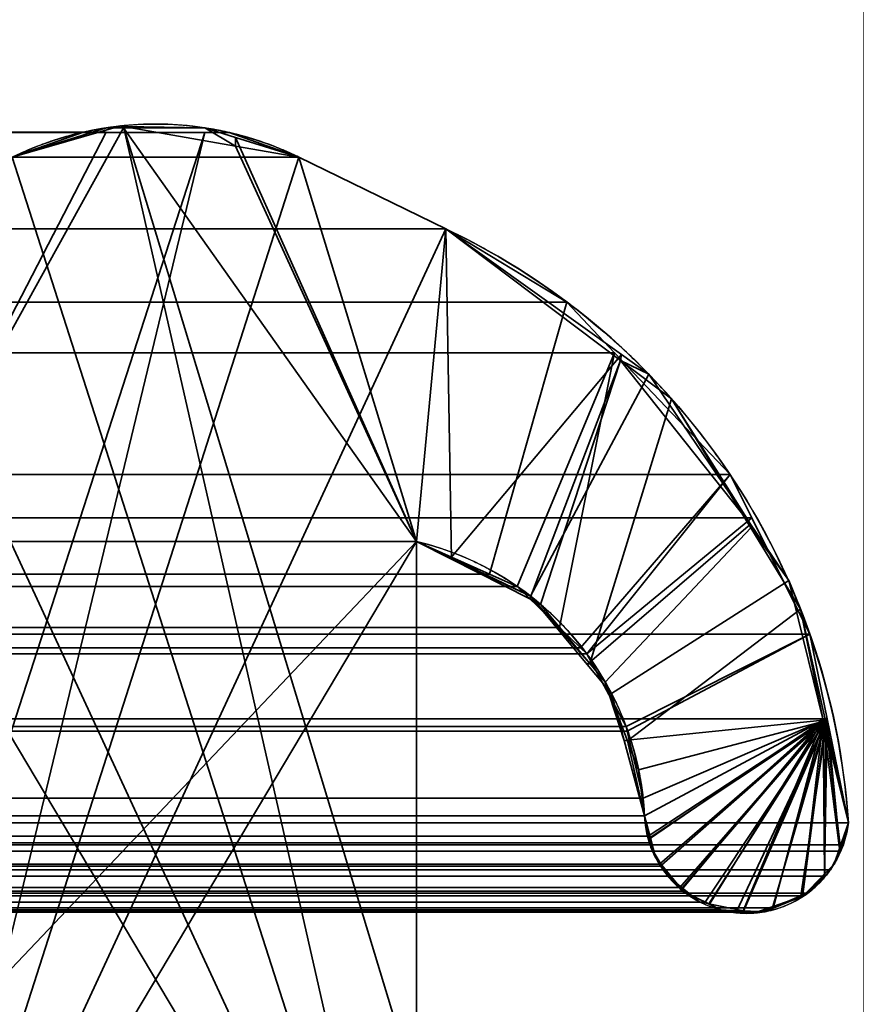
# Model space of a CAD drawing. Header units: millimetres. Extents: x -490 to 6690, y -115 to 152.
# Tile 695 of 1056: x 3406.59 to 3408.98, y 8.44 to 11.25. Entities that reach past the tile are written whole.
import ezdxf

# ---------------------------------------------------------------- set-up
doc = ezdxf.new("R2010")
doc.units = ezdxf.units.MM
doc.layers.add('151', color=253, linetype='Continuous')

# ---------------------------------------------------------------- blocks, each defined once
blk = doc.blocks.new('UG_SURFACE_003')
at = {"layer": '151', "color": 252, "linetype": 'Continuous', "lineweight": 35}
for points in [[(3589.9999, -6.2, 2202.5001), (3589.9999, 133.2, 2202.5001), (2410.0001, 133.2, 2202.5001), (2410.0001, -6.2, 2202.5001)], [(2559.9999, -6.2, 2052.5), (2559.9999, 133.2, 2052.5), (3440.0001, 133.2, 2052.5), (3440.0001, -6.2, 2052.5)]]:
    blk.add_3dface(points, dxfattribs=at)
blk = doc.blocks.new('UG_SURFACE_205')
at = {"layer": '151', "color": 254, "linetype": 'Continuous', "lineweight": 35}
for points in [[(3425.2501, -10, 2032.7499), (3425.2501, 136.75, 2032.7499), (2574.7499, 136.75, 2032.7499), (2574.7499, -10, 2032.7499)], [(3417.5, 21, 2025.0001), (3417.5, -8, 2025.0001), (2582.5, -8, 2025.0001), (2582.5, 21, 2025.0001)], [(3413.0001, 5, 2020.4999), (3413.0001, 21, 2020.4999), (2586.9999, 21, 2020.4999), (2586.9999, 5, 2020.4999)], [(3408.9999, 13, 2016.5), (3408.9999, 5, 2016.5), (2591.0001, 5, 2016.5), (2591.0001, 13, 2016.5)]]:
    blk.add_3dface(points, dxfattribs=at)
blk = doc.blocks.new('UG_SURFACE_208')
at = {"layer": '151', "color": 254, "linetype": 'Continuous', "lineweight": 35}
for points in [[(3401.2978, 132.0496, 2008.7976), (3401.2499, 131.75, 2008.75), (3401.2499, 5, 2008.75), (3413.0001, 106, 2020.4999)], [(3405, 13, 2012.5), (3413.0001, 106, 2020.4999), (3401.2499, 5, 2008.75)]]:
    blk.add_3dface(points, dxfattribs=at)
blk = doc.blocks.new('UG_SURFACE_231')
at = {"layer": '151', "color": 14, "linetype": 'Continuous', "lineweight": 35}
for points in [[(3417.3, -10, 2024.8001), (3417.3, 19, 2024.8001), (2582.7, 19, 2024.8001), (2582.7, -10, 2024.8001)], [(3413.25, 16.25, 2020.75), (3413.25, -22, 2020.75), (2586.75, -22, 2020.75), (2586.75, 16.25, 2020.75)]]:
    blk.add_3dface(points, dxfattribs=at)
blk = doc.blocks.new('UG_SURFACE_232')
at = {"layer": '151', "color": 7, "linetype": 'Continuous', "lineweight": 35}
for points in [[(2586.75, 16, 2020.75), (2586.75, -22, 2020.75), (3413.25, -22, 2020.75), (3413.25, 16, 2020.75)], [(3413.0001, 16, 2020.4999), (3413.0001, -22, 2020.4999), (2586.9999, -22, 2020.4999), (2586.9999, 16, 2020.4999)]]:
    blk.add_3dface(points, dxfattribs=at)
blk = doc.blocks.new('UG_SURFACE_238')
at = {"layer": '151', "color": 253, "linetype": 'Continuous', "lineweight": 35}
for points in [[(2592.612, 10.853, 2014.888), (3407.388, 10.853, 2014.888), (3407.1887, 10.9236, 2014.6887)], [(2592.8113, 10.9236, 2014.6887), (2592.612, 10.853, 2014.888), (3407.1887, 10.9236, 2014.6887)], [(3407.1887, 10.9236, 2014.6887), (3407.12, 10.9237, 2014.6201), (2592.88, 10.9237, 2014.6201), (2592.8113, 10.9236, 2014.6887)], [(2592.88, 10.9237, 2014.6201), (3407.12, 10.9237, 2014.6201), (3406.8387, 10.9244, 2014.3387), (2593.1613, 10.9244, 2014.3387)], [(2593.226, 10.9245, 2014.2741), (2593.1613, 10.9244, 2014.3387), (3406.8387, 10.9244, 2014.3387)], [(2593.226, 10.9245, 2014.2741), (3406.8387, 10.9244, 2014.3387), (3406.774, 10.9245, 2014.2741)], [(3406.774, 10.9245, 2014.2741), (2593.4293, 10.853, 2014.0705), (2593.226, 10.9245, 2014.2741)], [(3406.774, 10.9245, 2014.2741), (3406.5707, 10.853, 2014.0705), (2593.4293, 10.853, 2014.0705)], [(3406.5707, 10.853, 2014.0705), (3406.774, 10.9245, 2014.2741), (3406.8387, 10.9244, 2014.3387), (3406.235, 9.7575, 2013.7351)], [(3406.235, 8.1895, 2013.7351), (3406.235, 9.7575, 2013.7351), (3406.8387, 10.9244, 2014.3387), (3407.12, 10.9237, 2014.6201)], [(3406.235, 7.26, 2013.7351), (3407.12, 10.9237, 2014.6201), (3407.1887, 10.9236, 2014.6887), (3407.388, 10.853, 2014.888)], [(3407.12, 10.9237, 2014.6201), (3406.235, 7.26, 2013.7351), (3406.235, 8.1895, 2013.7351)], [(2592.612, 10.853, 2014.888), (2592.1929, 10.6485, 2015.3072), (3407.8071, 10.6485, 2015.3072), (3407.388, 10.853, 2014.888)], [(3407.388, 10.853, 2014.888), (3407.8071, 10.6485, 2015.3072), (3406.235, 7.26, 2013.7351)], [(3408.1516, 10.44, 2015.6517), (3407.8071, 10.6485, 2015.3072), (2592.1929, 10.6485, 2015.3072), (2591.8484, 10.44, 2015.6517)], [(3406.235, 7.26, 2013.7351), (3407.8071, 10.6485, 2015.3072), (3407.7232, 9.7575, 2015.223)], [(3407.9313, 9.6648, 2015.4314), (3407.7232, 9.7575, 2015.223), (3407.8071, 10.6485, 2015.3072), (3408.1516, 10.44, 2015.6517)], [(2591.8484, 10.44, 2015.6517), (2591.7118, 10.2958, 2015.7883), (3408.2882, 10.2958, 2015.7883)], [(2591.8484, 10.44, 2015.6517), (3408.2882, 10.2958, 2015.7883), (3408.1516, 10.44, 2015.6517)], [(3408.1516, 10.44, 2015.6517), (3408.2882, 10.2958, 2015.7883), (3408.0107, 9.6295, 2015.5108), (3407.9313, 9.6648, 2015.4314)], [(3408.6175, 9.9482, 2016.1176), (3408.2882, 10.2958, 2015.7883), (2591.7118, 10.2958, 2015.7883), (2591.3825, 9.9482, 2016.1176)], [(3408.1314, 9.5124, 2015.6312), (3408.0107, 9.6295, 2015.5108), (3408.2882, 10.2958, 2015.7883)], [(3408.191, 9.4543, 2015.691), (3408.1314, 9.5124, 2015.6312), (3408.2882, 10.2958, 2015.7883), (3408.6175, 9.9482, 2016.1176)], [(2591.321, 9.8251, 2016.1791), (3408.679, 9.8251, 2016.1791), (3408.6175, 9.9482, 2016.1176)], [(2591.3825, 9.9482, 2016.1176), (2591.321, 9.8251, 2016.1791), (3408.6175, 9.9482, 2016.1176)], [(3408.6175, 9.9482, 2016.1176), (3408.2091, 9.4368, 2015.7092), (3408.191, 9.4543, 2015.691)], [(3408.2091, 9.4368, 2015.7092), (3408.6175, 9.9482, 2016.1176), (3408.679, 9.8251, 2016.1791)], [(3408.8447, 9.4937, 2016.3448), (3408.679, 9.8251, 2016.1791), (2591.321, 9.8251, 2016.1791), (2591.1553, 9.4937, 2016.3448)], [(3408.679, 9.8251, 2016.1791), (3408.8447, 9.4937, 2016.3448), (3408.3211, 9.2299, 2015.821), (3408.2091, 9.4368, 2015.7092)], [(2592.2768, 9.7575, 2015.223), (3407.7232, 9.7575, 2015.223), (3407.9313, 9.6648, 2015.4314), (2592.0687, 9.6648, 2015.4314)], [(2592.2768, 9.7575, 2015.223), (2592.2768, 8.1895, 2015.223), (3407.7232, 8.1895, 2015.223), (3407.7232, 9.7575, 2015.223)], [(3406.235, 7.26, 2013.7351), (3407.7232, 9.7575, 2015.223), (3407.7232, 8.1895, 2015.223)], [(2591.9893, 9.6295, 2015.5108), (2592.0687, 9.6648, 2015.4314), (3407.9313, 9.6648, 2015.4314), (3408.0107, 9.6295, 2015.5108)], [(3408.0107, 9.6295, 2015.5108), (2591.8686, 9.5124, 2015.6312), (2591.9893, 9.6295, 2015.5108)], [(3408.0107, 9.6295, 2015.5108), (3408.1314, 9.5124, 2015.6312), (2591.8686, 9.5124, 2015.6312)], [(2591.1553, 9.4937, 2016.3448), (2591.1059, 9.2518, 2016.3941), (3408.8941, 9.2518, 2016.3941)], [(2591.1553, 9.4937, 2016.3448), (3408.8941, 9.2518, 2016.3941), (3408.8447, 9.4937, 2016.3448)], [(2591.8686, 9.5124, 2015.6312), (3408.1314, 9.5124, 2015.6312), (3408.191, 9.4543, 2015.691), (2591.809, 9.4543, 2015.691)], [(3408.324, 9.217, 2015.8241), (3408.3211, 9.2299, 2015.821), (3408.8447, 9.4937, 2016.3448)], [(3408.8447, 9.4937, 2016.3448), (3408.8941, 9.2518, 2016.3941), (3408.3691, 9.0261, 2015.8691), (3408.324, 9.217, 2015.8241)], [(2591.676, 9.217, 2015.8241), (3408.2091, 9.4368, 2015.7092), (3408.3211, 9.2299, 2015.821)], [(3408.2091, 9.4368, 2015.7092), (2591.676, 9.217, 2015.8241), (2591.6789, 9.2299, 2015.821)], [(2591.6789, 9.2299, 2015.821), (2591.7909, 9.4368, 2015.7092), (3408.2091, 9.4368, 2015.7092)], [(2591.7909, 9.4368, 2015.7092), (2591.809, 9.4543, 2015.691), (3408.191, 9.4543, 2015.691), (3408.2091, 9.4368, 2015.7092)], [(2591.0454, 8.9555, 2016.4545), (3408.9546, 8.9555, 2016.4545), (3408.8941, 9.2518, 2016.3941), (2591.1059, 9.2518, 2016.3941)], [(3408.3838, 8.9175, 2015.8837), (3408.3731, 8.9755, 2015.8732), (3408.3691, 9.0261, 2015.8691), (3408.8941, 9.2518, 2016.3941)], [(3408.4163, 8.8372, 2015.9163), (3408.3874, 8.8981, 2015.8873), (3408.3838, 8.9175, 2015.8837), (3408.8941, 9.2518, 2016.3941)], [(3408.8941, 9.2518, 2016.3941), (3408.4742, 8.7707, 2015.9743), (3408.4187, 8.8321, 2015.9187), (3408.4163, 8.8372, 2015.9163)], [(3408.5467, 8.7288, 2016.0468), (3408.4835, 8.7605, 2015.9833), (3408.4742, 8.7707, 2015.9743), (3408.8941, 9.2518, 2016.3941)], [(3408.6368, 8.7044, 2016.1369), (3408.5906, 8.707, 2016.0904), (3408.5467, 8.7288, 2016.0468), (3408.8941, 9.2518, 2016.3941)], [(3408.8941, 9.2518, 2016.3941), (3408.6554, 8.7034, 2016.1555), (3408.6368, 8.7044, 2016.1369)], [(3408.8941, 9.2518, 2016.3941), (3408.7379, 8.7133, 2016.238), (3408.7069, 8.7005, 2016.207), (3408.6554, 8.7034, 2016.1555)], [(3408.8941, 9.2518, 2016.3941), (3408.8192, 8.7469, 2016.319), (3408.7379, 8.7133, 2016.238)], [(3408.8941, 9.2518, 2016.3941), (3408.8862, 8.8036, 2016.386), (3408.8385, 8.755, 2016.3386), (3408.8192, 8.7469, 2016.319)], [(3408.931, 8.8751, 2016.4309), (3408.9034, 8.8214, 2016.4034), (3408.8862, 8.8036, 2016.386), (3408.8941, 9.2518, 2016.3941)], [(3408.8941, 9.2518, 2016.3941), (3408.9546, 8.9555, 2016.4545), (3408.9403, 8.8931, 2016.4402), (3408.931, 8.8751, 2016.4309)], [(2591.6309, 9.0263, 2015.8691), (2591.676, 9.217, 2015.8241), (3408.324, 9.217, 2015.8241), (3408.3691, 9.0261, 2015.8691)], [(3408.3211, 9.2299, 2015.821), (3408.324, 9.217, 2015.8241), (2591.676, 9.217, 2015.8241)], [(3408.3731, 8.9755, 2015.8732), (2591.6269, 8.9755, 2015.8732), (2591.6309, 9.0263, 2015.8691)], [(3408.3691, 9.0261, 2015.8691), (3408.3731, 8.9755, 2015.8732), (2591.6309, 9.0263, 2015.8691)], [(3408.9546, 8.9555, 2016.4545), (2591.0454, 8.9555, 2016.4545), (2591.0597, 8.8931, 2016.4402)], [(3408.9403, 8.8931, 2016.4402), (3408.9546, 8.9555, 2016.4545), (2591.0597, 8.8931, 2016.4402)], [(3408.3731, 8.9755, 2015.8732), (3408.3838, 8.9175, 2015.8837), (2591.6162, 8.9175, 2015.8837), (2591.6269, 8.9755, 2015.8732)], [(2591.6126, 8.8981, 2015.8873), (3408.3838, 8.9175, 2015.8837), (3408.3874, 8.8981, 2015.8873)], [(2591.6126, 8.8981, 2015.8873), (2591.6162, 8.9175, 2015.8837), (3408.3838, 8.9175, 2015.8837)], [(2591.0597, 8.8931, 2016.4402), (2591.069, 8.8751, 2016.4309), (3408.931, 8.8751, 2016.4309), (3408.9403, 8.8931, 2016.4402)], [(3408.931, 8.8751, 2016.4309), (2591.069, 8.8751, 2016.4309), (2591.0966, 8.8214, 2016.4034)], [(3408.9034, 8.8214, 2016.4034), (3408.931, 8.8751, 2016.4309), (2591.0966, 8.8214, 2016.4034)], [(3408.3874, 8.8981, 2015.8873), (2591.5837, 8.8372, 2015.9163), (2591.6126, 8.8981, 2015.8873)], [(3408.3874, 8.8981, 2015.8873), (3408.4163, 8.8372, 2015.9163), (2591.5837, 8.8372, 2015.9163)], [(2591.0966, 8.8214, 2016.4034), (2591.1138, 8.8036, 2016.386), (3408.8862, 8.8036, 2016.386), (3408.9034, 8.8214, 2016.4034)], [(3408.4187, 8.8321, 2015.9187), (2591.5258, 8.7707, 2015.9743), (2591.5813, 8.8321, 2015.9187)], [(3408.4187, 8.8321, 2015.9187), (3408.4742, 8.7707, 2015.9743), (2591.5258, 8.7707, 2015.9743)], [(2591.5813, 8.8321, 2015.9187), (3408.4163, 8.8372, 2015.9163), (3408.4187, 8.8321, 2015.9187)], [(2591.5813, 8.8321, 2015.9187), (2591.5837, 8.8372, 2015.9163), (3408.4163, 8.8372, 2015.9163)], [(3408.8385, 8.755, 2016.3386), (2591.1138, 8.8036, 2016.386), (2591.1615, 8.755, 2016.3386)], [(3408.8385, 8.755, 2016.3386), (3408.8862, 8.8036, 2016.386), (2591.1138, 8.8036, 2016.386)], [(3408.4835, 8.7605, 2015.9833), (2591.4533, 8.7288, 2016.0468), (2591.5165, 8.7605, 2015.9833)], [(3408.4835, 8.7605, 2015.9833), (3408.5467, 8.7288, 2016.0468), (2591.4533, 8.7288, 2016.0468)], [(2591.5165, 8.7605, 2015.9833), (3408.4742, 8.7707, 2015.9743), (3408.4835, 8.7605, 2015.9833)], [(2591.5165, 8.7605, 2015.9833), (2591.5258, 8.7707, 2015.9743), (3408.4742, 8.7707, 2015.9743)], [(2591.1615, 8.755, 2016.3386), (2591.1808, 8.7469, 2016.319), (3408.8192, 8.7469, 2016.319), (3408.8385, 8.755, 2016.3386)], [(2591.2621, 8.7133, 2016.238), (3408.7379, 8.7133, 2016.238), (3408.8192, 8.7469, 2016.319), (2591.1808, 8.7469, 2016.319)], [(3408.7069, 8.7005, 2016.207), (2591.2621, 8.7133, 2016.238), (2591.2931, 8.7005, 2016.207)], [(3408.7069, 8.7005, 2016.207), (3408.7379, 8.7133, 2016.238), (2591.2621, 8.7133, 2016.238)], [(2591.2931, 8.7005, 2016.207), (2591.3446, 8.7034, 2016.1555), (3408.6554, 8.7034, 2016.1555), (3408.7069, 8.7005, 2016.207)], [(2591.3632, 8.7044, 2016.1369), (3408.6368, 8.7044, 2016.1369), (3408.6554, 8.7034, 2016.1555), (2591.3446, 8.7034, 2016.1555)], [(3408.5906, 8.707, 2016.0904), (2591.3632, 8.7044, 2016.1369), (2591.4094, 8.707, 2016.0904)], [(3408.5906, 8.707, 2016.0904), (3408.6368, 8.7044, 2016.1369), (2591.3632, 8.7044, 2016.1369)], [(2591.4094, 8.707, 2016.0904), (3408.5467, 8.7288, 2016.0468), (3408.5906, 8.707, 2016.0904)], [(2591.4094, 8.707, 2016.0904), (2591.4533, 8.7288, 2016.0468), (3408.5467, 8.7288, 2016.0468)]]:
    blk.add_3dface(points, dxfattribs=at)
blk = doc.blocks.new('UG_SURFACE_239')
at = {"layer": '151', "color": 253, "linetype": 'Continuous', "lineweight": 35}
for points in [[(3406.5707, 10.853, -7.5), (3406.8389, 10.9368, -7.5), (3406.8882, 10.9368, -7.5), (3406.235, 9.7575, -7.5)], [(3406.235, 8.1895, -7.5), (3406.235, 9.7575, -7.5), (3406.8882, 10.9368, -7.5), (3407.7232, 9.7575, -7.5)], [(3406.5707, 10.853, 2014.0705), (3406.8799, 10.9421, 2014.38), (3406.8389, 10.9368, -7.5)], [(3407.7232, 7.26, 2015.223), (3406.888, 10.9407, 2014.3881), (3406.8799, 10.9421, 2014.38), (3406.5707, 10.853, 2014.0705)], [(3406.8389, 10.9368, -7.5), (3406.5707, 10.853, -7.5), (3406.5707, 10.853, 2014.0705)], [(3406.8799, 10.9421, 2014.38), (3406.8882, 10.9368, -7.5), (3406.8389, 10.9368, -7.5)], [(3406.8799, 10.9421, 2014.38), (3406.888, 10.9407, 2014.3881), (3406.8882, 10.9368, -7.5)], [(3407.1198, 10.9368, -7.5), (3406.8882, 10.9368, -7.5), (3406.888, 10.9407, 2014.3881)], [(3406.888, 10.9407, 2014.3881), (3407.2068, 10.8848, 2014.7069), (3407.1198, 10.9368, -7.5)], [(3406.888, 10.9407, 2014.3881), (3407.7232, 7.26, 2015.223), (3407.7232, 8.1895, 2015.223)], [(3407.7232, 8.1895, 2015.223), (3407.7232, 9.7575, 2015.223), (3407.2068, 10.8848, 2014.7069), (3406.888, 10.9407, 2014.3881)], [(3407.7232, 9.7575, -7.5), (3406.8882, 10.9368, -7.5), (3407.1198, 10.9368, -7.5), (3407.207, 10.9096, -7.5)], [(3407.2068, 10.8848, 2014.7069), (3407.207, 10.9096, -7.5), (3407.1198, 10.9368, -7.5)], [(3407.388, 10.853, -7.5), (3407.207, 10.9096, -7.5), (3407.2068, 10.8848, 2014.7069)], [(3407.7232, 9.7575, -7.5), (3407.207, 10.9096, -7.5), (3407.388, 10.853, -7.5)], [(3407.2068, 10.8848, 2014.7069), (3407.388, 10.853, 2014.888), (3407.388, 10.853, -7.5)], [(3407.388, 10.853, 2014.888), (3407.2068, 10.8848, 2014.7069), (3407.7232, 9.7575, 2015.223)], [(3406.5707, 10.853, 2014.0705), (3406.1515, 10.6485, 2013.6516), (3407.7232, 7.26, 2015.223)], [(3407.388, 10.853, 2014.888), (3407.8071, 10.6485, 2015.3072), (3407.8071, 10.6485, -7.5), (3407.388, 10.853, -7.5)], [(3407.7232, 9.7575, -7.5), (3407.388, 10.853, -7.5), (3407.8071, 10.6485, -7.5)], [(3407.7232, 9.7575, 2015.223), (3407.8231, 9.7069, 2015.3232), (3407.8071, 10.6485, 2015.3072), (3407.388, 10.853, 2014.888)], [(3407.7232, 7.26, 2015.223), (3406.1515, 10.6485, 2013.6516), (3406.235, 9.7575, 2013.7351)], [(3407.8071, 10.6485, -7.5), (3408.3073, 10.2904, -7.5), (3407.8207, 9.7107, -7.5), (3407.7232, 9.7575, -7.5)], [(3408.3073, 10.2904, -7.5), (3407.8071, 10.6485, -7.5), (3407.8071, 10.6485, 2015.3072)], [(3407.8071, 10.6485, 2015.3072), (3408.3052, 10.2738, 2015.805), (3408.3073, 10.2904, -7.5)], [(3407.8231, 9.7069, 2015.3232), (3408.046, 9.5941, 2015.5461), (3408.3052, 10.2738, 2015.805), (3407.8071, 10.6485, 2015.3072)], [(3408.0479, 9.6019, -7.5), (3407.8207, 9.7107, -7.5), (3408.3073, 10.2904, -7.5), (3408.3853, 10.2346, -7.5)], [(3408.046, 9.5941, 2015.5461), (3408.0772, 9.5783, 2015.5773), (3408.3052, 10.2738, 2015.805)], [(3408.4506, 10.1642, 2015.9507), (3408.3052, 10.2738, 2015.805), (3408.0772, 9.5783, 2015.5773), (3408.2177, 9.4093, 2015.7177)], [(3408.3853, 10.2346, -7.5), (3408.3073, 10.2904, -7.5), (3408.3052, 10.2738, 2015.805)], [(3408.6752, 9.8068, -7.5), (3408.3853, 10.2346, -7.5), (3408.3052, 10.2738, 2015.805)], [(3408.3052, 10.2738, 2015.805), (3408.4506, 10.1642, 2015.9507), (3408.6752, 9.8068, -7.5)], [(3408.3853, 10.2346, -7.5), (3408.0486, 9.6016, -7.5), (3408.0479, 9.6019, -7.5)], [(3408.21, 9.4072, -7.5), (3408.0486, 9.6016, -7.5), (3408.3853, 10.2346, -7.5), (3408.6752, 9.8068, -7.5)], [(3408.2177, 9.4093, 2015.7177), (3408.2615, 9.3564, 2015.7616), (3408.6761, 9.7965, 2016.1762), (3408.4506, 10.1642, 2015.9507)], [(3408.4506, 10.1642, 2015.9507), (3408.6761, 9.7965, 2016.1762), (3408.6752, 9.8068, -7.5)], [(3408.6752, 9.8068, -7.5), (3408.7844, 9.6459, -7.5), (3408.2794, 9.324, -7.5), (3408.21, 9.4072, -7.5)], [(3408.8182, 9.5648, 2016.3183), (3408.6761, 9.7965, 2016.1762), (3408.2615, 9.3564, 2015.7616), (3408.325, 9.1894, 2015.825)], [(3408.7844, 9.6459, -7.5), (3408.6752, 9.8068, -7.5), (3408.6761, 9.7965, 2016.1762)], [(3408.6761, 9.7965, 2016.1762), (3408.8182, 9.5648, 2016.3183), (3408.7844, 9.6459, -7.5)], [(3406.235, 7.26, -7.5), (3407.7232, 9.7575, -7.5), (3407.7232, 8.1895, -7.5)], [(3407.7232, 9.7575, -7.5), (3406.235, 7.26, -7.5), (3406.235, 8.1895, -7.5)], [(3407.7232, 7.26, 2015.223), (3406.235, 9.7575, 2013.7351), (3406.235, 8.1895, 2013.7351)], [(3407.7232, 9.7575, 2015.223), (3407.7232, 8.1895, 2015.223), (3407.7232, 8.1895, -7.5), (3407.7232, 9.7575, -7.5)], [(3407.8207, 9.7107, -7.5), (3407.8231, 9.7069, 2015.3232), (3407.7232, 9.7575, 2015.223)], [(3407.7232, 9.7575, 2015.223), (3407.7232, 9.7575, -7.5), (3407.8207, 9.7107, -7.5)], [(3407.8231, 9.7069, 2015.3232), (3407.8207, 9.7107, -7.5), (3408.0479, 9.6019, -7.5)], [(3408.0479, 9.6019, -7.5), (3408.046, 9.5941, 2015.5461), (3407.8231, 9.7069, 2015.3232)], [(3408.3152, 9.1906, -7.5), (3408.2794, 9.324, -7.5), (3408.7844, 9.6459, -7.5), (3408.8824, 9.2485, -7.5)], [(3408.8824, 9.2485, -7.5), (3408.7844, 9.6459, -7.5), (3408.8182, 9.5648, 2016.3183)], [(3408.046, 9.5941, 2015.5461), (3408.0479, 9.6019, -7.5), (3408.0486, 9.6016, -7.5)], [(3408.0486, 9.6016, -7.5), (3408.0772, 9.5783, 2015.5773), (3408.046, 9.5941, 2015.5461)], [(3408.0486, 9.6016, -7.5), (3408.2177, 9.4093, 2015.7177), (3408.0772, 9.5783, 2015.5773)], [(3408.0486, 9.6016, -7.5), (3408.21, 9.4072, -7.5), (3408.2177, 9.4093, 2015.7177)], [(3408.325, 9.1894, 2015.825), (3408.3564, 9.1064, 2015.8565), (3408.8898, 9.2458, 2016.3896), (3408.8182, 9.5648, 2016.3183)], [(3408.8182, 9.5648, 2016.3183), (3408.8898, 9.2458, 2016.3896), (3408.8824, 9.2485, -7.5)], [(3408.2615, 9.3564, 2015.7616), (3408.2177, 9.4093, 2015.7177), (3408.21, 9.4072, -7.5), (3408.2794, 9.324, -7.5)], [(3408.3152, 9.1906, -7.5), (3408.325, 9.1894, 2015.825), (3408.2615, 9.3564, 2015.7616)], [(3408.2615, 9.3564, 2015.7616), (3408.2794, 9.324, -7.5), (3408.3152, 9.1906, -7.5)], [(3408.8824, 9.2485, -7.5), (3408.3731, 8.9755, -7.5), (3408.3152, 9.1906, -7.5)], [(3408.8898, 9.2458, 2016.3896), (3408.3564, 9.1064, 2015.8565), (3408.3731, 8.9755, 2015.8732), (3408.3865, 8.9116, 2015.8863)], [(3408.39, 8.9121, -7.5), (3408.3731, 8.9755, -7.5), (3408.8824, 9.2485, -7.5)], [(3408.3865, 8.9116, 2015.8863), (3408.3917, 8.8857, 2015.8918), (3408.4218, 8.8343, 2015.9216), (3408.8898, 9.2458, 2016.3896)], [(3408.4227, 8.8344, -7.5), (3408.4048, 8.8564, -7.5), (3408.39, 8.9121, -7.5), (3408.8824, 9.2485, -7.5)], [(3408.8898, 9.2458, 2016.3896), (3408.4218, 8.8343, 2015.9216), (3408.4399, 8.8031, 2015.94), (3408.4809, 8.7699, 2015.981)], [(3408.4795, 8.765, -7.5), (3408.4227, 8.8344, -7.5), (3408.8824, 9.2485, -7.5)], [(3408.8824, 9.2485, -7.5), (3408.5588, 8.7234, -7.5), (3408.4828, 8.761, -7.5), (3408.4795, 8.765, -7.5)], [(3408.8898, 9.2458, 2016.3896), (3408.4809, 8.7699, 2015.981), (3408.5298, 8.7305, 2016.0298), (3408.5569, 8.7248, 2016.057)], [(3408.5569, 8.7248, 2016.057), (3408.6554, 8.7041, 2016.1552), (3408.8898, 9.2458, 2016.3896)], [(3408.8824, 9.2485, -7.5), (3408.6549, 8.7042, -7.5), (3408.5932, 8.7063, -7.5), (3408.5588, 8.7234, -7.5)], [(3408.7405, 8.712, -7.5), (3408.7164, 8.7021, -7.5), (3408.6549, 8.7042, -7.5), (3408.8824, 9.2485, -7.5)], [(3408.6554, 8.7041, 2016.1552), (3408.684, 8.6981, 2016.1841), (3408.7405, 8.717, 2016.2406), (3408.8898, 9.2458, 2016.3896)], [(3408.8824, 9.2485, -7.5), (3408.8235, 8.7462, -7.5), (3408.7405, 8.712, -7.5)], [(3408.8898, 9.2458, 2016.3896), (3408.7405, 8.717, 2016.2406), (3408.824, 8.7448, 2016.324)], [(3408.8864, 8.8087, -7.5), (3408.8304, 8.7491, -7.5), (3408.8235, 8.7462, -7.5), (3408.8824, 9.2485, -7.5)], [(3408.824, 8.7448, 2016.324), (3408.8242, 8.7448, 2016.324), (3408.8876, 8.8106, 2016.3877), (3408.8898, 9.2458, 2016.3896)], [(3408.9546, 8.9555, -7.5), (3408.8824, 9.2485, -7.5), (3408.8898, 9.2458, 2016.3896)], [(3408.8824, 9.2485, -7.5), (3408.9546, 8.9555, -7.5), (3408.9296, 8.8821, -7.5)], [(3408.9296, 8.8821, -7.5), (3408.9148, 8.8389, -7.5), (3408.8864, 8.8087, -7.5), (3408.8824, 9.2485, -7.5)], [(3408.8898, 9.2458, 2016.3896), (3408.8876, 8.8106, 2016.3877), (3408.9143, 8.838, 2016.4142), (3408.9322, 8.8826, 2016.4323)], [(3408.8898, 9.2458, 2016.3896), (3408.9546, 8.9555, 2016.4545), (3408.9546, 8.9555, -7.5)], [(3408.9322, 8.8826, 2016.4323), (3408.9491, 8.9241, 2016.4492), (3408.9546, 8.9555, 2016.4545), (3408.8898, 9.2458, 2016.3896)], [(3408.325, 9.1894, 2015.825), (3408.3152, 9.1906, -7.5), (3408.3731, 8.9755, -7.5)], [(3408.3731, 8.9755, -7.5), (3408.3564, 9.1064, 2015.8565), (3408.325, 9.1894, 2015.825)], [(3408.3731, 8.9755, -7.5), (3408.3731, 8.9755, 2015.8732), (3408.3564, 9.1064, 2015.8565)], [(3408.39, 8.9121, -7.5), (3408.3865, 8.9116, 2015.8863), (3408.3731, 8.9755, 2015.8732)], [(3408.3731, 8.9755, 2015.8732), (3408.3731, 8.9755, -7.5), (3408.39, 8.9121, -7.5)], [(3408.9322, 8.8826, 2016.4323), (3408.9296, 8.8821, -7.5), (3408.9546, 8.9555, -7.5)], [(3408.9546, 8.9555, -7.5), (3408.9491, 8.9241, 2016.4492), (3408.9322, 8.8826, 2016.4323)], [(3408.9546, 8.9555, -7.5), (3408.9546, 8.9555, 2016.4545), (3408.9491, 8.9241, 2016.4492)], [(3408.3917, 8.8857, 2015.8918), (3408.3865, 8.9116, 2015.8863), (3408.39, 8.9121, -7.5)], [(3408.3917, 8.8857, 2015.8918), (3408.39, 8.9121, -7.5), (3408.4048, 8.8564, -7.5)], [(3408.4048, 8.8564, -7.5), (3408.4218, 8.8343, 2015.9216), (3408.3917, 8.8857, 2015.8918)], [(3408.9296, 8.8821, -7.5), (3408.9322, 8.8826, 2016.4323), (3408.9143, 8.838, 2016.4142)], [(3408.9143, 8.838, 2016.4142), (3408.9148, 8.8389, -7.5), (3408.9296, 8.8821, -7.5)], [(3408.4048, 8.8564, -7.5), (3408.4227, 8.8344, -7.5), (3408.4218, 8.8343, 2015.9216)], [(3408.4399, 8.8031, 2015.94), (3408.4218, 8.8343, 2015.9216), (3408.4227, 8.8344, -7.5)], [(3408.4399, 8.8031, 2015.94), (3408.4227, 8.8344, -7.5), (3408.4795, 8.765, -7.5)], [(3408.8876, 8.8106, 2016.3877), (3408.8864, 8.8087, -7.5), (3408.9148, 8.8389, -7.5)], [(3408.9148, 8.8389, -7.5), (3408.9143, 8.838, 2016.4142), (3408.8876, 8.8106, 2016.3877)], [(3408.4795, 8.765, -7.5), (3408.4809, 8.7699, 2015.981), (3408.4399, 8.8031, 2015.94)], [(3408.8864, 8.8087, -7.5), (3408.8876, 8.8106, 2016.3877), (3408.8242, 8.7448, 2016.324)], [(3408.8242, 8.7448, 2016.324), (3408.8304, 8.7491, -7.5), (3408.8864, 8.8087, -7.5)], [(3408.5298, 8.7305, 2016.0298), (3408.4809, 8.7699, 2015.981), (3408.4795, 8.765, -7.5)], [(3408.5298, 8.7305, 2016.0298), (3408.4795, 8.765, -7.5), (3408.4828, 8.761, -7.5)], [(3408.4828, 8.761, -7.5), (3408.5569, 8.7248, 2016.057), (3408.5298, 8.7305, 2016.0298)], [(3408.4828, 8.761, -7.5), (3408.5588, 8.7234, -7.5), (3408.5569, 8.7248, 2016.057)], [(3408.8235, 8.7462, -7.5), (3408.824, 8.7448, 2016.324), (3408.7405, 8.717, 2016.2406)], [(3408.7405, 8.717, 2016.2406), (3408.7405, 8.712, -7.5), (3408.8235, 8.7462, -7.5)], [(3408.8242, 8.7448, 2016.324), (3408.824, 8.7448, 2016.324), (3408.8235, 8.7462, -7.5), (3408.8304, 8.7491, -7.5)], [(3408.6549, 8.7042, -7.5), (3408.6554, 8.7041, 2016.1552), (3408.5569, 8.7248, 2016.057)], [(3408.5569, 8.7248, 2016.057), (3408.5588, 8.7234, -7.5), (3408.5932, 8.7063, -7.5)], [(3408.5569, 8.7248, 2016.057), (3408.5932, 8.7063, -7.5), (3408.6549, 8.7042, -7.5)], [(3408.6554, 8.7041, 2016.1552), (3408.6549, 8.7042, -7.5), (3408.7164, 8.7021, -7.5)], [(3408.7164, 8.7021, -7.5), (3408.684, 8.6981, 2016.1841), (3408.6554, 8.7041, 2016.1552)], [(3408.7164, 8.7021, -7.5), (3408.7405, 8.717, 2016.2406), (3408.684, 8.6981, 2016.1841)], [(3408.7164, 8.7021, -7.5), (3408.7405, 8.712, -7.5), (3408.7405, 8.717, 2016.2406)]]:
    blk.add_3dface(points, dxfattribs=at)

msp = doc.modelspace()

# ---------------------------------------------------------------- linework, layer by layer
at = {"layer": '151', "linetype": 'Continuous', "lineweight": -3}
for p, q in [((3407.3881, 10.853, 2014.8881), (2592.6119, 10.853, 2014.8881)), ((3407.3881, 10.853, -7.5), (3407.3881, 10.853, 2014.8881)), ((3407.3881, 10.853, 2014.8881), (3407.8071, 10.6485, 2015.3071)), ((3407.3881, 10.853, -7.5), (3407.8071, 10.6485, -7.5)), ((3407.3881, 10.853, 2014.8881), (3407.8071, 10.6485, 2015.3071)), ((3407.8071, 10.6485, 2015.3071), (2592.1929, 10.6485, 2015.3071)), ((3407.8071, 10.6485, -7.5), (3407.8071, 10.6485, 2015.3071)), ((3407.7231, 9.7575, 2015.2231), (2592.2769, 9.7575, 2015.2231)), ((3407.7231, 9.7575, -7.5), (3407.7231, 8.1895, -7.5)), ((3407.7231, 9.7575, 2015.2231), (3407.7231, 8.1895, 2015.2231)), ((3407.7231, 9.7575, -7.5), (3407.7231, 9.7575, 2015.2231)), ((3407.7231, 8.1895, 2015.2231), (3407.7231, 9.7575, 2015.2231)), ((3408.9546, 8.9555, 2016.4546), (2591.0454, 8.9555, 2016.4546)), ((2591.6269, 8.9755, 2015.8731), (3408.3731, 8.9755, 2015.8731)), ((3408.3731, 8.9755, 2015.8731), (3408.3731, 8.9755, -7.5)), ((3408.9546, 8.9555, -7.5), (3408.9546, 8.9555, 2016.4546))]:
    msp.add_line(p, q, dxfattribs=at)
at = {"layer": '151', "linetype": 'Continuous', "lineweight": -3, "extrusion": (0, 0, -1)}
for centre, radius, start, end in [((-3406.9793, 10.0155, 7.5), 0.9319, 63.9845, 116.0155), ((-3406.9388, 8.8246, 7.5), 2.02, 115.4575, 176.2844), ((-3408.6646, 8.9893, 7.5), 0.2919, 186.6583, 357.2814)]:
    msp.add_arc(centre, radius, start, end, dxfattribs=at)
at = {"layer": '151', "linetype": 'Continuous', "lineweight": -3}
msp.add_arc((3407.5295, 8.9354, -7.5), 0.8445, 2.7186, 76.7482, dxfattribs=at)
for points, knots in [([(3407.3881, 10.853, 2014.8881), (3407.3233, 10.8846, 2014.8233), (3407.2564, 10.908, 2014.7564), (3407.0523, 10.955, 2014.5523), (3406.9106, 10.9554, 2014.4106), (3406.7051, 10.909, 2014.2051), (3406.6367, 10.8853, 2014.1367), (3406.5706, 10.853, 2014.0706)], [0, 0, 0, 0, 0.246422, 0.246422, 0.74843, 0.74843, 1, 1, 1, 1]), ([(3408.9546, 8.9555, 2016.4546), (3408.9275, 9.3717, 2016.4275), (3408.7704, 9.7474, 2016.2704), (3408.3465, 10.3161, 2015.8465), (3408.0852, 10.5161, 2015.5852), (3407.8071, 10.6485, 2015.3071)], [0, 0, 0, 0, 0.5, 0.5, 1, 1, 1, 1]), ([(3407.7231, 9.7575, 2015.2231), (3407.8222, 9.7342, 2015.3222), (3407.9205, 9.6921, 2015.4205), (3408.0828, 9.5795, 2015.5828), (3408.1512, 9.5153, 2015.6512), (3408.2535, 9.3767, 2015.7535), (3408.2925, 9.3067, 2015.7925), (3408.3446, 9.1665, 2015.8446), (3408.3615, 9.0969, 2015.8615), (3408.371, 9.0094, 2015.871), (3408.3723, 8.9924, 2015.8723), (3408.3731, 8.9755, 2015.8731)], [0, 0, 0, 0, 0.330379, 0.330379, 0.593935, 0.593935, 0.795263, 0.795263, 0.96114, 0.96114, 1, 1, 1, 1]), ([(3408.3731, 8.9755, 2015.8731), (3408.3743, 8.9489, 2015.8743), (3408.3794, 8.9223, 2015.8794), (3408.3953, 8.874, 2015.8953), (3408.4062, 8.8517, 2015.9062), (3408.4371, 8.8034, 2015.9371), (3408.4595, 8.7794, 2015.9595), (3408.5164, 8.7344, 2016.0164), (3408.5533, 8.7168, 2016.0533), (3408.6287, 8.697, 2016.1287), (3408.6683, 8.6949, 2016.1683), (3408.7524, 8.7072, 2016.2524), (3408.7981, 8.7249, 2016.2981), (3408.8622, 8.7725, 2016.3622), (3408.8846, 8.7947, 2016.3846), (3408.9181, 8.8423, 2016.4181), (3408.931, 8.8666, 2016.431), (3408.9471, 8.9127, 2016.4471), (3408.9521, 8.9339, 2016.4521), (3408.9546, 8.9555, 2016.4546)], [0, 0, 0, 0, 0.075226, 0.075226, 0.149723, 0.149723, 0.258921, 0.258921, 0.410364, 0.410364, 0.565588, 0.565588, 0.749413, 0.749413, 0.855596, 0.855596, 0.938717, 0.938717, 1, 1, 1, 1])]:
    msp.add_open_spline(points, degree=3, knots=knots, dxfattribs=at)
for points, weights in [([(3407.3881, 10.853, 2014.8881), (3407.1946, 10.9474, 2014.6946), (3406.9793, 10.9812, 2014.4793), (3406.764, 10.9474, 2014.264), (3406.5706, 10.853, 2014.0706)], [1, 0.949337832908, 0.932450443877, 0.949337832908, 1]), ([(3408.9546, 8.9555, 2016.4546), (3408.919, 9.5034, 2016.419), (3408.6954, 10.0152, 2016.1954), (3408.3029, 10.4125, 2015.8029), (3407.8071, 10.6485, 2015.3071)], [1, 0.93119730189, 0.908263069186, 0.93119730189, 1]), ([(3407.7231, 9.7575, 2015.2231), (3407.9983, 9.6927, 2015.4983), (3408.2294, 9.5172, 2015.7294), (3408.3597, 9.2579, 2015.8597), (3408.3731, 8.9755, 2015.8731)], [1, 0.899239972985, 0.865653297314, 0.899239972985, 1])]:
    msp.add_rational_spline(points, weights, degree=4, dxfattribs=at)
msp.add_rational_spline([(3408.3731, 8.9755, 2015.8731), (3408.3778, 8.8767, 2015.8778), (3408.4306, 8.7522, 2015.9306), (3408.5558, 8.701, 2016.0558), (3408.7534, 8.6942, 2016.2534), (3408.8819, 8.7367, 2016.3819), (3408.9431, 8.8573, 2016.4431), (3408.9546, 8.9555, 2016.4546)], [1, 1, 0.953337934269, 1, 1, 0.953337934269, 1, 1], degree=4, knots=[0, 0, 0, 0, 0, 0.5, 0.5, 0.5, 1, 1, 1, 1, 1], dxfattribs=at)

# ---------------------------------------------------------------- block references
for name in ['UG_SURFACE_205', 'UG_SURFACE_208', 'UG_SURFACE_003', 'UG_SURFACE_231', 'UG_SURFACE_232', 'UG_SURFACE_238', 'UG_SURFACE_239']:
    msp.add_blockref(name, (0, 0), dxfattribs=at)

doc.saveas('drawing.dxf')
